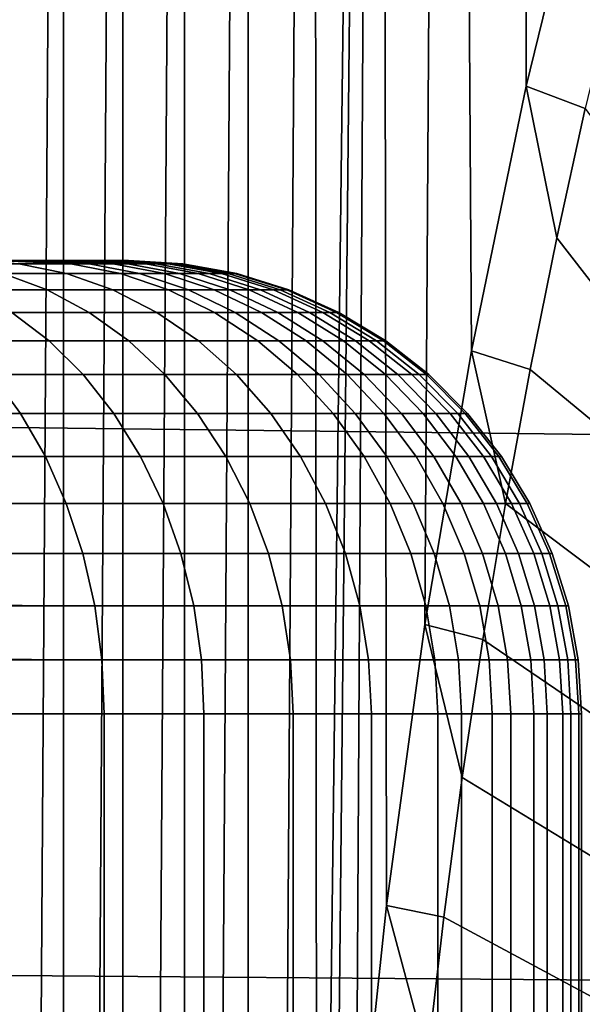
# Model space of a CAD drawing. Header units: metres. Extents: x -240 to 45, y -77 to 27.
# Tile 353 of 656: x -192.623 to -192.002, y 1.18 to 2.265. Entities that reach past the tile are written whole.
import ezdxf

# ---------------------------------------------------------------- set-up
doc = ezdxf.new("R2010")
doc.units = ezdxf.units.M
doc.layers.add('solid_102011X2', color=7, linetype='CONTINUOUS')

msp = doc.modelspace()

# ---------------------------------------------------------------- linework, layer by layer
at = {"layer": 'solid_102011X2'}
for points in [[(-191.995499, 2.472916, 276.565552), (-192.064133, 2.192124, 276.413666), (-192.071548, 5.905531, 276.397247), (-191.992203, 6.032554, 276.572845)], [(-192.064133, 2.192124, 276.413666), (-192.124344, 1.900153, 276.280426), (-192.149155, 5.772418, 276.225555), (-192.071548, 5.905531, 276.397247)], [(-192.175827, 1.598493, 276.166504), (-192.218307, 1.288682, 276.07251), (-192.22496, 5.63324, 276.05777), (-192.149155, 5.772418, 276.225555)], [(-192.124344, 1.900153, 276.280426), (-192.175827, 1.598493, 276.166504), (-192.149155, 5.772418, 276.225555)], [(-192.289841, 0.326308, 275.914215), (-192.294632, -0.000008, 275.903595), (-192.298874, 5.488204, 275.894196), (-192.22496, 5.63324, 276.05777)], [(-192.275452, 0.650964, 275.946045), (-192.289841, 0.326308, 275.914215), (-192.22496, 5.63324, 276.05777)], [(-192.251572, 0.972301, 275.998901), (-192.275452, 0.650964, 275.946045), (-192.22496, 5.63324, 276.05777)], [(-192.218307, 1.288682, 276.07251), (-192.251572, 0.972301, 275.998901), (-192.22496, 5.63324, 276.05777)], [(-192.37088, 5.337353, 275.734863), (-192.298874, 5.488204, 275.894196), (-192.370758, -5.337628, 275.735168)], [(-192.294632, -0.000008, 275.903595), (-192.298767, -5.488445, 275.89447), (-192.370758, -5.337628, 275.735168), (-192.298874, 5.488204, 275.894196)], [(-192.440857, 5.180866, 275.580017), (-192.37088, 5.337353, 275.734863), (-192.440735, -5.181175, 275.580322)], [(-192.37088, 5.337353, 275.734863), (-192.370758, -5.337628, 275.735168), (-192.440735, -5.181175, 275.580322)], [(-192.508774, 5.018864, 275.429749), (-192.440857, 5.180866, 275.580017), (-192.508636, -5.019208, 275.430054)], [(-192.440857, 5.180866, 275.580017), (-192.440735, -5.181175, 275.580322), (-192.508636, -5.019208, 275.430054)], [(-192.574524, 4.851521, 275.284241), (-192.508774, 5.018864, 275.429749), (-192.574371, -4.851901, 275.284546)], [(-192.508774, 5.018864, 275.429749), (-192.508636, -5.019208, 275.430054), (-192.574371, -4.851901, 275.284546)], [(-192.638016, 4.679095, 275.143738), (-192.574524, 4.851521, 275.284241), (-192.637863, -4.679513, 275.144073)], [(-192.574524, 4.851521, 275.284241), (-192.574371, -4.851901, 275.284546), (-192.637863, -4.679513, 275.144073)], [(-191.965317, 2.307163, 276.623993), (-191.998978, 2.167554, 276.5495), (-192.064133, 2.192124, 276.413666), (-191.995499, 2.472916, 276.565552)], [(-191.396622, 2.398283, 335.21402), (-193.096191, 2.425032, 333.663239), (-193.157822, 1.821917, 333.720001), (-191.456818, 1.801818, 335.270813)], [(-192.030518, 2.025054, 276.479706), (-192.059891, 1.879851, 276.414703), (-192.124344, 1.900153, 276.280426), (-192.064133, 2.192124, 276.413666)], [(-191.998978, 2.167554, 276.5495), (-192.030518, 2.025054, 276.479706), (-192.064133, 2.192124, 276.413666)], [(-191.664261, 1.553013, 277.194458), (-192.030518, 2.025054, 276.479706), (-191.998978, 2.167554, 276.5495), (-191.638809, 1.672008, 277.250763)], [(-191.664261, 1.553013, 277.194458), (-192.059891, 1.879851, 276.414703), (-192.030518, 2.025054, 276.479706)], [(-194.469116, 2, 269.902893), (-194.436279, 2, 269.97699), (-192.602234, 2, 270.057068), (-193.544312, 2, 267.602844)], [(-194.436279, 2, 269.97699), (-193.633774, 2, 272.067596), (-192.579651, 2, 270.119965), (-192.602234, 2, 270.057068)], [(-193.633774, 2, 272.067596), (-192.559891, 2, 270.18399), (-192.579651, 2, 270.119965)], [(-193.633774, 2, 272.067596), (-192.542923, 2, 270.249176), (-192.559891, 2, 270.18399)], [(-193.633774, 2, 272.067596), (-192.528839, 2, 270.315247), (-192.542923, 2, 270.249176)], [(-193.633774, 2, 272.067596), (-192.517731, 2, 270.382141), (-192.528839, 2, 270.315247)], [(-193.633774, 2, 272.067596), (-192.509644, 2, 270.449493), (-192.517731, 2, 270.382141)], [(-193.633774, 2, 272.067596), (-192.504593, 2, 270.517334), (-192.509644, 2, 270.449493)], [(-193.633774, 2, 272.067596), (-192.502625, 2, 270.585297), (-192.504593, 2, 270.517334)], [(-193.633774, 2, 272.067596), (-192.503754, 2, 270.653351), (-192.502625, 2, 270.585297)], [(-193.633774, 2, 272.067596), (-192.50795, 2, 270.721191), (-192.503754, 2, 270.653351)], [(-193.633774, 2, 272.067596), (-192.515213, 2, 270.788757), (-192.50795, 2, 270.721191)], [(-193.633774, 2, 272.067596), (-192.525528, 2, 270.855835), (-192.515213, 2, 270.788757)], [(-193.633774, 2, 272.067596), (-192.538849, 2, 270.922394), (-192.525528, 2, 270.855835)], [(-193.633774, 2, 272.067596), (-192.555176, 2, 270.988251), (-192.538849, 2, 270.922394)], [(-193.633774, 2, 272.067596), (-192.574478, 2, 271.053375), (-192.555176, 2, 270.988251)], [(-193.633774, 2, 272.067596), (-192.59671, 2, 271.117554), (-192.574478, 2, 271.053375)], [(-193.633774, 2, 272.067596), (-192.621841, 2, 271.180695), (-192.59671, 2, 271.117554)], [(-193.633774, 2, 272.067596), (-192.649811, 2, 271.242645), (-192.621841, 2, 271.180695)], [(-193.488037, 1.996354, 267.581268), (-193.544312, 2, 267.602844), (-192.602234, 2, 270.057068), (-192.545959, 1.996354, 270.035461)], [(-192.56636, 1.996354, 271.204254), (-192.621841, 2, 271.180695), (-192.649811, 2, 271.242645)], [(-192.62355, 1.996354, 271.324432), (-192.56636, 1.996354, 271.204254), (-192.649811, 2, 271.242645)], [(-192.56636, 1.996354, 271.204254), (-192.519638, 1.996354, 271.07962), (-192.59671, 2, 271.117554), (-192.621841, 2, 271.180695)], [(-192.545959, 1.996354, 270.035461), (-192.602234, 2, 270.057068), (-192.579651, 2, 270.119965)], [(-192.519638, 1.996354, 271.07962), (-192.574478, 2, 271.053375), (-192.59671, 2, 271.117554)], [(-192.503616, 1.996354, 270.161621), (-192.579651, 2, 270.119965), (-192.559891, 2, 270.18399)], [(-192.503616, 1.996354, 270.161621), (-192.545959, 1.996354, 270.035461), (-192.579651, 2, 270.119965)], [(-192.519638, 1.996354, 271.07962), (-192.483688, 1.996354, 270.951477), (-192.555176, 2, 270.988251), (-192.574478, 2, 271.053375)], [(-192.503616, 1.996354, 270.161621), (-192.559891, 2, 270.18399), (-192.542923, 2, 270.249176)], [(-192.483688, 1.996354, 270.951477), (-192.538849, 2, 270.922394), (-192.555176, 2, 270.988251)], [(-192.472168, 1.996354, 270.290955), (-192.542923, 2, 270.249176), (-192.528839, 2, 270.315247)], [(-192.472168, 1.996354, 270.290955), (-192.503616, 1.996354, 270.161621), (-192.542923, 2, 270.249176)], [(-192.483688, 1.996354, 270.951477), (-192.458801, 1.996354, 270.82074), (-192.525528, 2, 270.855835), (-192.538849, 2, 270.922394)], [(-192.472168, 1.996354, 270.290955), (-192.528839, 2, 270.315247), (-192.517731, 2, 270.382141)], [(-192.458801, 1.996354, 270.82074), (-192.515213, 2, 270.788757), (-192.525528, 2, 270.855835)], [(-192.451859, 1.996354, 270.422485), (-192.517731, 2, 270.382141), (-192.509644, 2, 270.449493)], [(-192.451859, 1.996354, 270.422485), (-192.472168, 1.996354, 270.290955), (-192.517731, 2, 270.382141)], [(-192.458801, 1.996354, 270.82074), (-192.445145, 1.996354, 270.688354), (-192.50795, 2, 270.721191), (-192.515213, 2, 270.788757)], [(-192.442825, 1.996354, 270.555267), (-192.451859, 1.996354, 270.422485), (-192.509644, 2, 270.449493), (-192.504593, 2, 270.517334)], [(-192.445145, 1.996354, 270.688354), (-192.503754, 2, 270.653351), (-192.50795, 2, 270.721191)], [(-192.442825, 1.996354, 270.555267), (-192.504593, 2, 270.517334), (-192.502625, 2, 270.585297)], [(-192.445145, 1.996354, 270.688354), (-192.442825, 1.996354, 270.555267), (-192.502625, 2, 270.585297), (-192.503754, 2, 270.653351)], [(-192.545959, 1.996354, 270.035461), (-192.490463, 1.985456, 270.01416), (-193.433151, 1.985615, 267.560181), (-193.488037, 1.996354, 267.581268)], [(-192.640778, 1.985456, 271.471497), (-192.570999, 1.985456, 271.352234), (-192.62355, 1.996354, 271.324432), (-192.690765, 1.996354, 271.439301)], [(-192.570999, 1.985456, 271.352234), (-192.511642, 1.985456, 271.227478), (-192.56636, 1.996354, 271.204254), (-192.62355, 1.996354, 271.324432)], [(-192.511642, 1.985456, 271.227478), (-192.463135, 1.985456, 271.098114), (-192.519638, 1.996354, 271.07962), (-192.56636, 1.996354, 271.204254)], [(-192.446503, 1.985456, 270.145142), (-192.490463, 1.985456, 270.01416), (-192.545959, 1.996354, 270.035461), (-192.503616, 1.996354, 270.161621)], [(-192.463135, 1.985456, 271.098114), (-192.425827, 1.985456, 270.965088), (-192.483688, 1.996354, 270.951477), (-192.519638, 1.996354, 271.07962)], [(-192.413849, 1.985456, 270.279388), (-192.446503, 1.985456, 270.145142), (-192.503616, 1.996354, 270.161621), (-192.472168, 1.996354, 270.290955)], [(-192.425827, 1.985456, 270.965088), (-192.399979, 1.985456, 270.829346), (-192.458801, 1.996354, 270.82074), (-192.483688, 1.996354, 270.951477)], [(-192.392776, 1.985456, 270.415924), (-192.413849, 1.985456, 270.279388), (-192.472168, 1.996354, 270.290955), (-192.451859, 1.996354, 270.422485)], [(-192.399979, 1.985456, 270.829346), (-192.385803, 1.985456, 270.691925), (-192.445145, 1.996354, 270.688354), (-192.458801, 1.996354, 270.82074)], [(-192.383392, 1.985456, 270.553772), (-192.392776, 1.985456, 270.415924), (-192.451859, 1.996354, 270.422485), (-192.442825, 1.996354, 270.555267)], [(-192.385803, 1.985456, 270.691925), (-192.383392, 1.985456, 270.553772), (-192.442825, 1.996354, 270.555267), (-192.445145, 1.996354, 270.688354)], [(-192.4366, 1.967465, 269.993469), (-193.379257, 1.967701, 267.53949), (-193.433151, 1.985615, 267.560181), (-192.490463, 1.985456, 270.01416)], [(-192.674789, 1.967465, 271.619629), (-192.59227, 1.967465, 271.502716), (-192.640778, 1.985456, 271.471497), (-192.720474, 1.985456, 271.584351)], [(-192.59227, 1.967465, 271.502716), (-192.520004, 1.967465, 271.379242), (-192.570999, 1.985456, 271.352234), (-192.640778, 1.985456, 271.471497)], [(-192.520004, 1.967465, 271.379242), (-192.458527, 1.967465, 271.250031), (-192.511642, 1.985456, 271.227478), (-192.570999, 1.985456, 271.352234)], [(-192.458527, 1.967465, 271.250031), (-192.408295, 1.967465, 271.116058), (-192.463135, 1.985456, 271.098114), (-192.511642, 1.985456, 271.227478)], [(-192.391068, 1.967465, 270.12912), (-192.4366, 1.967465, 269.993469), (-192.490463, 1.985456, 270.01416), (-192.446503, 1.985456, 270.145142)], [(-192.408295, 1.967465, 271.116058), (-192.369659, 1.967465, 270.978271), (-192.425827, 1.985456, 270.965088), (-192.463135, 1.985456, 271.098114)], [(-192.357254, 1.967465, 270.268158), (-192.391068, 1.967465, 270.12912), (-192.446503, 1.985456, 270.145142), (-192.413849, 1.985456, 270.279388)], [(-192.369659, 1.967465, 270.978271), (-192.342896, 1.967465, 270.837708), (-192.399979, 1.985456, 270.829346), (-192.425827, 1.985456, 270.965088)], [(-192.335419, 1.967465, 270.409576), (-192.357254, 1.967465, 270.268158), (-192.413849, 1.985456, 270.279388), (-192.392776, 1.985456, 270.415924)], [(-192.342896, 1.967465, 270.837708), (-192.328217, 1.967465, 270.695374), (-192.385803, 1.985456, 270.691925), (-192.399979, 1.985456, 270.829346)], [(-192.325714, 1.967465, 270.552338), (-192.335419, 1.967465, 270.409576), (-192.392776, 1.985456, 270.415924), (-192.383392, 1.985456, 270.553772)], [(-192.328217, 1.967465, 270.695374), (-192.325714, 1.967465, 270.552338), (-192.383392, 1.985456, 270.553772), (-192.385803, 1.985456, 270.691925)], [(-192.385147, 1.942644, 269.973724), (-193.327774, 1.942952, 267.519745), (-193.379257, 1.967701, 267.53949), (-192.4366, 1.967465, 269.993469)], [(-192.63118, 1.942644, 271.65329), (-192.545944, 1.942644, 271.532562), (-192.59227, 1.967465, 271.502716), (-192.674789, 1.967465, 271.619629)], [(-192.545944, 1.942644, 271.532562), (-192.471298, 1.942644, 271.404999), (-192.520004, 1.967465, 271.379242), (-192.59227, 1.967465, 271.502716)], [(-192.471298, 1.942644, 271.404999), (-192.407806, 1.942644, 271.271545), (-192.458527, 1.967465, 271.250031), (-192.520004, 1.967465, 271.379242)], [(-192.407806, 1.942644, 271.271545), (-192.355911, 1.942644, 271.133179), (-192.408295, 1.967465, 271.116058), (-192.458527, 1.967465, 271.250031)], [(-192.33812, 1.942644, 270.113831), (-192.385147, 1.942644, 269.973724), (-192.4366, 1.967465, 269.993469), (-192.391068, 1.967465, 270.12912)], [(-192.355911, 1.942644, 271.133179), (-192.31601, 1.942644, 270.990875), (-192.369659, 1.967465, 270.978271), (-192.408295, 1.967465, 271.116058)], [(-192.303207, 1.942644, 270.257446), (-192.33812, 1.942644, 270.113831), (-192.391068, 1.967465, 270.12912), (-192.357254, 1.967465, 270.268158)], [(-192.31601, 1.942644, 270.990875), (-192.288376, 1.942644, 270.845703), (-192.342896, 1.967465, 270.837708), (-192.369659, 1.967465, 270.978271)], [(-192.280655, 1.942644, 270.403473), (-192.303207, 1.942644, 270.257446), (-192.357254, 1.967465, 270.268158), (-192.335419, 1.967465, 270.409576)], [(-192.288376, 1.942644, 270.845703), (-192.273209, 1.942644, 270.6987), (-192.328217, 1.967465, 270.695374), (-192.342896, 1.967465, 270.837708)], [(-192.27063, 1.942644, 270.550934), (-192.280655, 1.942644, 270.403473), (-192.335419, 1.967465, 270.409576), (-192.325714, 1.967465, 270.552338)], [(-192.273209, 1.942644, 270.6987), (-192.27063, 1.942644, 270.550934), (-192.325714, 1.967465, 270.552338), (-192.328217, 1.967465, 270.695374)], [(-192.336884, 1.911355, 269.9552), (-193.279465, 1.911732, 267.50119), (-193.327774, 1.942952, 267.519745), (-192.385147, 1.942644, 269.973724)], [(-192.688293, 1.911355, 271.8013), (-192.59024, 1.911355, 271.684875), (-192.63118, 1.942644, 271.65329), (-192.726395, 1.942644, 271.766327)], [(-192.59024, 1.911355, 271.684875), (-192.502457, 1.911355, 271.560547), (-192.545944, 1.942644, 271.532562), (-192.63118, 1.942644, 271.65329)], [(-192.502457, 1.911355, 271.560547), (-192.425598, 1.911355, 271.429199), (-192.471298, 1.942644, 271.404999), (-192.545944, 1.942644, 271.532562)], [(-192.425598, 1.911355, 271.429199), (-192.360214, 1.911355, 271.291748), (-192.407806, 1.942644, 271.271545), (-192.471298, 1.942644, 271.404999)], [(-192.360214, 1.911355, 271.291748), (-192.306763, 1.911355, 271.149261), (-192.355911, 1.942644, 271.133179), (-192.407806, 1.942644, 271.271545)], [(-192.288452, 1.911355, 270.099487), (-192.336884, 1.911355, 269.9552), (-192.385147, 1.942644, 269.973724), (-192.33812, 1.942644, 270.113831)], [(-192.306763, 1.911355, 271.149261), (-192.265671, 1.911355, 271.002716), (-192.31601, 1.942644, 270.990875), (-192.355911, 1.942644, 271.133179)], [(-192.252487, 1.911355, 270.247375), (-192.288452, 1.911355, 270.099487), (-192.33812, 1.942644, 270.113831), (-192.303207, 1.942644, 270.257446)], [(-192.265671, 1.911355, 271.002716), (-192.237213, 1.911355, 270.85321), (-192.288376, 1.942644, 270.845703), (-192.31601, 1.942644, 270.990875)], [(-192.229263, 1.911355, 270.397797), (-192.252487, 1.911355, 270.247375), (-192.303207, 1.942644, 270.257446), (-192.280655, 1.942644, 270.403473)], [(-192.237213, 1.911355, 270.85321), (-192.221588, 1.911355, 270.701813), (-192.273209, 1.942644, 270.6987), (-192.288376, 1.942644, 270.845703)], [(-192.218933, 1.911355, 270.549622), (-192.229263, 1.911355, 270.397797), (-192.280655, 1.942644, 270.403473), (-192.27063, 1.942644, 270.550934)], [(-192.221588, 1.911355, 270.701813), (-192.218933, 1.911355, 270.549622), (-192.27063, 1.942644, 270.550934), (-192.273209, 1.942644, 270.6987)], [(-192.29248, 1.874055, 269.938141), (-193.235016, 1.874496, 267.484131), (-193.279465, 1.911732, 267.50119), (-192.336884, 1.911355, 269.9552)], [(-192.653259, 1.874055, 271.833466), (-192.552597, 1.874055, 271.713959), (-192.59024, 1.911355, 271.684875), (-192.688293, 1.911355, 271.8013)], [(-192.552597, 1.874055, 271.713959), (-192.462479, 1.874055, 271.586304), (-192.502457, 1.911355, 271.560547), (-192.59024, 1.911355, 271.684875)], [(-192.462479, 1.874055, 271.586304), (-192.38356, 1.874055, 271.451447), (-192.425598, 1.911355, 271.429199), (-192.502457, 1.911355, 271.560547)], [(-192.38356, 1.874055, 271.451447), (-192.316437, 1.874055, 271.310333), (-192.360214, 1.911355, 271.291748), (-192.425598, 1.911355, 271.429199)], [(-192.316437, 1.874055, 271.310333), (-192.261566, 1.874055, 271.164032), (-192.306763, 1.911355, 271.149261), (-192.360214, 1.911355, 271.291748)], [(-192.242752, 1.874055, 270.086273), (-192.29248, 1.874055, 269.938141), (-192.336884, 1.911355, 269.9552), (-192.288452, 1.911355, 270.099487)], [(-192.261566, 1.874055, 271.164032), (-192.219376, 1.874055, 271.01358), (-192.265671, 1.911355, 271.002716), (-192.306763, 1.911355, 271.149261)], [(-192.205841, 1.874055, 270.238098), (-192.242752, 1.874055, 270.086273), (-192.288452, 1.911355, 270.099487), (-192.252487, 1.911355, 270.247375)], [(-192.219376, 1.874055, 271.01358), (-192.190155, 1.874055, 270.860077), (-192.237213, 1.911355, 270.85321), (-192.265671, 1.911355, 271.002716)], [(-192.181992, 1.874055, 270.392548), (-192.205841, 1.874055, 270.238098), (-192.252487, 1.911355, 270.247375), (-192.229263, 1.911355, 270.397797)], [(-192.190155, 1.874055, 270.860077), (-192.174118, 1.874055, 270.704651), (-192.221588, 1.911355, 270.701813), (-192.237213, 1.911355, 270.85321)], [(-192.171402, 1.874055, 270.548431), (-192.181992, 1.874055, 270.392548), (-192.229263, 1.911355, 270.397797), (-192.218933, 1.911355, 270.549622)], [(-192.174118, 1.874055, 270.704651), (-192.171402, 1.874055, 270.548431), (-192.218933, 1.911355, 270.549622), (-192.221588, 1.911355, 270.701813)], [(-192.087067, 1.73214, 276.354584), (-192.112, 1.582118, 276.299408), (-192.175827, 1.598493, 276.166504), (-192.124344, 1.900153, 276.280426)], [(-192.059891, 1.879851, 276.414703), (-192.087067, 1.73214, 276.354584), (-192.124344, 1.900153, 276.280426)], [(-191.664261, 1.553013, 277.194458), (-191.687805, 1.431753, 277.142334), (-192.087067, 1.73214, 276.354584), (-192.059891, 1.879851, 276.414703)], [(-192.252609, 1.83129, 269.922852), (-193.195099, 1.831787, 267.468811), (-193.235016, 1.874496, 267.484131), (-192.29248, 1.874055, 269.938141)], [(-192.734863, 1.83129, 271.975403), (-192.621811, 1.83129, 271.862335), (-192.653259, 1.874055, 271.833466), (-192.763748, 1.874055, 271.943939)], [(-192.621811, 1.83129, 271.862335), (-192.518784, 1.83129, 271.740051), (-192.552597, 1.874055, 271.713959), (-192.653259, 1.874055, 271.833466)], [(-192.518784, 1.83129, 271.740051), (-192.426575, 1.83129, 271.609436), (-192.462479, 1.874055, 271.586304), (-192.552597, 1.874055, 271.713959)], [(-192.426575, 1.83129, 271.609436), (-192.34581, 1.83129, 271.471405), (-192.38356, 1.874055, 271.451447), (-192.462479, 1.874055, 271.586304)], [(-192.34581, 1.83129, 271.471405), (-192.277115, 1.83129, 271.327026), (-192.316437, 1.874055, 271.310333), (-192.38356, 1.874055, 271.451447)], [(-192.277115, 1.83129, 271.327026), (-192.220978, 1.83129, 271.177307), (-192.261566, 1.874055, 271.164032), (-192.316437, 1.874055, 271.310333)], [(-192.201721, 1.83129, 270.074432), (-192.252609, 1.83129, 269.922852), (-192.29248, 1.874055, 269.938141), (-192.242752, 1.874055, 270.086273)], [(-192.220978, 1.83129, 271.177307), (-192.177795, 1.83129, 271.023346), (-192.219376, 1.874055, 271.01358), (-192.261566, 1.874055, 271.164032)], [(-192.16394, 1.83129, 270.229797), (-192.201721, 1.83129, 270.074432), (-192.242752, 1.874055, 270.086273), (-192.205841, 1.874055, 270.238098)], [(-192.177795, 1.83129, 271.023346), (-192.147903, 1.83129, 270.866272), (-192.190155, 1.874055, 270.860077), (-192.219376, 1.874055, 271.01358)], [(-192.139542, 1.83129, 270.387817), (-192.16394, 1.83129, 270.229797), (-192.205841, 1.874055, 270.238098), (-192.181992, 1.874055, 270.392548)], [(-192.147903, 1.83129, 270.866272), (-192.131485, 1.83129, 270.707214), (-192.174118, 1.874055, 270.704651), (-192.190155, 1.874055, 270.860077)], [(-192.128708, 1.83129, 270.547363), (-192.139542, 1.83129, 270.387817), (-192.181992, 1.874055, 270.392548), (-192.171402, 1.874055, 270.548431)], [(-192.131485, 1.83129, 270.707214), (-192.128708, 1.83129, 270.547363), (-192.171402, 1.874055, 270.548431), (-192.174118, 1.874055, 270.704651)], [(-192.21785, 1.783684, 269.909515), (-193.160278, 1.784231, 267.455444), (-193.195099, 1.831787, 267.468811), (-192.252609, 1.83129, 269.922852)], [(-192.709686, 1.783684, 272.002838), (-192.594376, 1.783684, 271.887512), (-192.621811, 1.83129, 271.862335), (-192.734863, 1.83129, 271.975403)], [(-192.594376, 1.783684, 271.887512), (-192.489319, 1.783684, 271.762787), (-192.518784, 1.83129, 271.740051), (-192.621811, 1.83129, 271.862335)], [(-192.489319, 1.783684, 271.762787), (-192.395264, 1.783684, 271.629578), (-192.426575, 1.83129, 271.609436), (-192.518784, 1.83129, 271.740051)], [(-192.395264, 1.783684, 271.629578), (-192.312912, 1.783684, 271.488831), (-192.34581, 1.83129, 271.471405), (-192.426575, 1.83129, 271.609436)], [(-192.312912, 1.783684, 271.488831), (-192.242844, 1.783684, 271.341583), (-192.277115, 1.83129, 271.327026), (-192.34581, 1.83129, 271.471405)], [(-192.242844, 1.783684, 271.341583), (-192.185577, 1.783684, 271.188904), (-192.220978, 1.83129, 271.177307), (-192.277115, 1.83129, 271.327026)], [(-192.165955, 1.783684, 270.064087), (-192.21785, 1.783684, 269.909515), (-192.252609, 1.83129, 269.922852), (-192.201721, 1.83129, 270.074432)], [(-192.185577, 1.783684, 271.188904), (-192.141556, 1.783684, 271.03186), (-192.177795, 1.83129, 271.023346), (-192.220978, 1.83129, 271.177307)], [(-192.127426, 1.783684, 270.222565), (-192.165955, 1.783684, 270.064087), (-192.201721, 1.83129, 270.074432), (-192.16394, 1.83129, 270.229797)], [(-192.141556, 1.783684, 271.03186), (-192.111053, 1.783684, 270.871674), (-192.147903, 1.83129, 270.866272), (-192.177795, 1.83129, 271.023346)], [(-192.102539, 1.783684, 270.383728), (-192.127426, 1.783684, 270.222565), (-192.16394, 1.83129, 270.229797), (-192.139542, 1.83129, 270.387817)], [(-192.111053, 1.783684, 270.871674), (-192.09433, 1.783684, 270.709473), (-192.131485, 1.83129, 270.707214), (-192.147903, 1.83129, 270.866272)], [(-192.091476, 1.783684, 270.546417), (-192.102539, 1.783684, 270.383728), (-192.139542, 1.83129, 270.387817), (-192.128708, 1.83129, 270.547363)], [(-192.09433, 1.783684, 270.709473), (-192.091476, 1.783684, 270.546417), (-192.128708, 1.83129, 270.547363), (-192.131485, 1.83129, 270.707214)], [(-191.456818, 1.801818, 335.270813), (-193.157822, 1.821917, 333.720001), (-193.201889, 1.215978, 333.76062), (-191.499863, 1.202562, 335.311432)], [(-192.188705, 1.731933, 269.898315), (-193.131073, 1.732522, 267.444214), (-193.160278, 1.784231, 267.455444), (-192.21785, 1.783684, 269.909515)], [(-192.688568, 1.731933, 272.025818), (-192.571381, 1.731933, 271.90863), (-192.594376, 1.783684, 271.887512), (-192.709686, 1.783684, 272.002838)], [(-192.571381, 1.731933, 271.90863), (-192.4646, 1.731933, 271.781891), (-192.489319, 1.783684, 271.762787), (-192.594376, 1.783684, 271.887512)], [(-192.4646, 1.731933, 271.781891), (-192.369019, 1.731933, 271.646484), (-192.395264, 1.783684, 271.629578), (-192.489319, 1.783684, 271.762787)], [(-192.369019, 1.731933, 271.646484), (-192.285309, 1.731933, 271.503448), (-192.312912, 1.783684, 271.488831), (-192.395264, 1.783684, 271.629578)], [(-192.285309, 1.731933, 271.503448), (-192.214111, 1.731933, 271.35379), (-192.242844, 1.783684, 271.341583), (-192.312912, 1.783684, 271.488831)], [(-192.214111, 1.731933, 271.35379), (-192.155914, 1.731933, 271.198608), (-192.185577, 1.783684, 271.188904), (-192.242844, 1.783684, 271.341583)], [(-192.135956, 1.731933, 270.05542), (-192.188705, 1.731933, 269.898315), (-192.21785, 1.783684, 269.909515), (-192.165955, 1.783684, 270.064087)], [(-192.155914, 1.731933, 271.198608), (-192.11116, 1.731933, 271.039001), (-192.141556, 1.783684, 271.03186), (-192.185577, 1.783684, 271.188904)], [(-192.096802, 1.731933, 270.216492), (-192.135956, 1.731933, 270.05542), (-192.165955, 1.783684, 270.064087), (-192.127426, 1.783684, 270.222565)], [(-192.11116, 1.731933, 271.039001), (-192.08017, 1.731933, 270.87619), (-192.111053, 1.783684, 270.871674), (-192.141556, 1.783684, 271.03186)], [(-192.071503, 1.731933, 270.38028), (-192.096802, 1.731933, 270.216492), (-192.127426, 1.783684, 270.222565), (-192.102539, 1.783684, 270.383728)], [(-192.08017, 1.731933, 270.87619), (-192.063156, 1.731933, 270.711334), (-192.09433, 1.783684, 270.709473), (-192.111053, 1.783684, 270.871674)], [(-192.060272, 1.731933, 270.545624), (-192.071503, 1.731933, 270.38028), (-192.102539, 1.783684, 270.383728), (-192.091476, 1.783684, 270.546417)], [(-192.063156, 1.731933, 270.711334), (-192.060272, 1.731933, 270.545624), (-192.091476, 1.783684, 270.546417), (-192.09433, 1.783684, 270.709473)], [(-192.165588, 1.676794, 269.889435), (-193.107895, 1.677415, 267.435333), (-193.131073, 1.732522, 267.444214), (-192.188705, 1.731933, 269.898315)], [(-192.671829, 1.676794, 272.044067), (-192.553146, 1.676794, 271.925385), (-192.571381, 1.731933, 271.90863), (-192.688568, 1.731933, 272.025818)], [(-192.553146, 1.676794, 271.925385), (-192.445007, 1.676794, 271.796997), (-192.4646, 1.731933, 271.781891), (-192.571381, 1.731933, 271.90863)], [(-192.445007, 1.676794, 271.796997), (-192.348206, 1.676794, 271.659882), (-192.369019, 1.731933, 271.646484), (-192.4646, 1.731933, 271.781891)], [(-192.348206, 1.676794, 271.659882), (-192.263443, 1.676794, 271.515015), (-192.285309, 1.731933, 271.503448), (-192.369019, 1.731933, 271.646484)], [(-192.263443, 1.676794, 271.515015), (-192.19133, 1.676794, 271.363434), (-192.214111, 1.731933, 271.35379), (-192.285309, 1.731933, 271.503448)], [(-192.19133, 1.676794, 271.363434), (-192.132385, 1.676794, 271.206299), (-192.155914, 1.731933, 271.198608), (-192.214111, 1.731933, 271.35379)], [(-192.112183, 1.676794, 270.048553), (-192.165588, 1.676794, 269.889435), (-192.188705, 1.731933, 269.898315), (-192.135956, 1.731933, 270.05542)], [(-192.132385, 1.676794, 271.206299), (-192.087067, 1.676794, 271.044678), (-192.11116, 1.731933, 271.039001), (-192.155914, 1.731933, 271.198608)], [(-192.072525, 1.676794, 270.21167), (-192.112183, 1.676794, 270.048553), (-192.135956, 1.731933, 270.05542), (-192.096802, 1.731933, 270.216492)], [(-191.687805, 1.431753, 277.142334), (-191.709412, 1.308364, 277.094513), (-192.112, 1.582118, 276.299408), (-192.087067, 1.73214, 276.354584)], [(-192.087067, 1.676794, 271.044678), (-192.055679, 1.676794, 270.879791), (-192.08017, 1.731933, 270.87619), (-192.11116, 1.731933, 271.039001)], [(-192.046906, 1.676794, 270.377533), (-192.072525, 1.676794, 270.21167), (-192.096802, 1.731933, 270.216492), (-192.071503, 1.731933, 270.38028)], [(-192.055679, 1.676794, 270.879791), (-192.038452, 1.676794, 270.71283), (-192.063156, 1.731933, 270.711334), (-192.08017, 1.731933, 270.87619)], [(-192.035522, 1.676794, 270.545013), (-192.046906, 1.676794, 270.377533), (-192.071503, 1.731933, 270.38028), (-192.060272, 1.731933, 270.545624)], [(-192.038452, 1.676794, 270.71283), (-192.035522, 1.676794, 270.545013), (-192.060272, 1.731933, 270.545624), (-192.063156, 1.731933, 270.711334)], [(-192.148865, 1.619071, 269.883026), (-193.091095, 1.619717, 267.428894), (-193.107895, 1.677415, 267.435333), (-192.165588, 1.676794, 269.889435)], [(-192.659714, 1.619071, 272.057251), (-192.539948, 1.619071, 271.9375), (-192.553146, 1.676794, 271.925385), (-192.671829, 1.676794, 272.044067)], [(-192.539948, 1.619071, 271.9375), (-192.430832, 1.619071, 271.807953), (-192.445007, 1.676794, 271.796997), (-192.553146, 1.676794, 271.925385)], [(-192.430832, 1.619071, 271.807953), (-192.333145, 1.619071, 271.669586), (-192.348206, 1.676794, 271.659882), (-192.445007, 1.676794, 271.796997)], [(-192.333145, 1.619071, 271.669586), (-192.247604, 1.619071, 271.523407), (-192.263443, 1.676794, 271.515015), (-192.348206, 1.676794, 271.659882)], [(-192.247604, 1.619071, 271.523407), (-192.174835, 1.619071, 271.370453), (-192.19133, 1.676794, 271.363434), (-192.263443, 1.676794, 271.515015)], [(-192.174835, 1.619071, 271.370453), (-192.115356, 1.619071, 271.211853), (-192.132385, 1.676794, 271.206299), (-192.19133, 1.676794, 271.363434)], [(-192.165588, 1.676794, 269.889435), (-192.112183, 1.676794, 270.048553), (-192.094971, 1.619071, 270.04361), (-192.148865, 1.619071, 269.883026)], [(-192.115356, 1.619071, 271.211853), (-192.069626, 1.619071, 271.048767), (-192.087067, 1.676794, 271.044678), (-192.132385, 1.676794, 271.206299)], [(-192.054947, 1.619071, 270.208191), (-192.094971, 1.619071, 270.04361), (-192.112183, 1.676794, 270.048553), (-192.072525, 1.676794, 270.21167)], [(-192.069626, 1.619071, 271.048767), (-192.037949, 1.619071, 270.882385), (-192.055679, 1.676794, 270.879791), (-192.087067, 1.676794, 271.044678)], [(-192.029099, 1.619071, 270.37558), (-192.054947, 1.619071, 270.208191), (-192.072525, 1.676794, 270.21167), (-192.046906, 1.676794, 270.377533)], [(-192.037949, 1.619071, 270.882385), (-192.020569, 1.619071, 270.713898), (-192.038452, 1.676794, 270.71283), (-192.055679, 1.676794, 270.879791)], [(-192.017624, 1.619071, 270.544556), (-192.029099, 1.619071, 270.37558), (-192.046906, 1.676794, 270.377533), (-192.035522, 1.676794, 270.545013)], [(-192.020569, 1.619071, 270.713898), (-192.017624, 1.619071, 270.544556), (-192.035522, 1.676794, 270.545013), (-192.038452, 1.676794, 270.71283)], [(-192.148865, 1.619071, 269.883026), (-192.138763, 1.559609, 269.87915), (-193.080917, 1.560268, 267.424988), (-193.091095, 1.619717, 267.428894)], [(-192.652405, 1.559609, 272.065216), (-192.531982, 1.559609, 271.944794), (-192.539948, 1.619071, 271.9375), (-192.659714, 1.619071, 272.057251)], [(-192.531982, 1.559609, 271.944794), (-192.422272, 1.559609, 271.814575), (-192.430832, 1.619071, 271.807953), (-192.539948, 1.619071, 271.9375)], [(-192.422272, 1.559609, 271.814575), (-192.324051, 1.559609, 271.675446), (-192.333145, 1.619071, 271.669586), (-192.430832, 1.619071, 271.807953)], [(-192.324051, 1.559609, 271.675446), (-192.238037, 1.559609, 271.528442), (-192.247604, 1.619071, 271.523407), (-192.333145, 1.619071, 271.669586)], [(-192.238037, 1.559609, 271.528442), (-192.164871, 1.559609, 271.374664), (-192.174835, 1.619071, 271.370453), (-192.247604, 1.619071, 271.523407)], [(-192.164871, 1.559609, 271.374664), (-192.105072, 1.559609, 271.21521), (-192.115356, 1.619071, 271.211853), (-192.174835, 1.619071, 271.370453)], [(-192.148865, 1.619071, 269.883026), (-192.094971, 1.619071, 270.04361), (-192.084579, 1.559609, 270.040588), (-192.138763, 1.559609, 269.87915)], [(-192.105072, 1.559609, 271.21521), (-192.059097, 1.559609, 271.051239), (-192.069626, 1.619071, 271.048767), (-192.115356, 1.619071, 271.211853)], [(-192.044342, 1.559609, 270.206085), (-192.084579, 1.559609, 270.040588), (-192.094971, 1.619071, 270.04361), (-192.054947, 1.619071, 270.208191)], [(-192.059097, 1.559609, 271.051239), (-192.027252, 1.559609, 270.883942), (-192.037949, 1.619071, 270.882385), (-192.069626, 1.619071, 271.048767)], [(-192.018356, 1.559609, 270.37439), (-192.044342, 1.559609, 270.206085), (-192.054947, 1.619071, 270.208191), (-192.029099, 1.619071, 270.37558)], [(-192.027252, 1.559609, 270.883942), (-192.009781, 1.559609, 270.714539), (-192.020569, 1.619071, 270.713898), (-192.037949, 1.619071, 270.882385)], [(-192.006805, 1.559609, 270.544281), (-192.018356, 1.559609, 270.37439), (-192.029099, 1.619071, 270.37558), (-192.017624, 1.619071, 270.544556)], [(-192.009781, 1.559609, 270.714539), (-192.006805, 1.559609, 270.544281), (-192.017624, 1.619071, 270.544556), (-192.020569, 1.619071, 270.713898)], [(-192.134659, 1.429985, 276.249268), (-192.155014, 1.275944, 276.204224), (-192.218307, 1.288682, 276.07251), (-192.175827, 1.598493, 276.166504)], [(-192.112, 1.582118, 276.299408), (-192.134659, 1.429985, 276.249268), (-192.175827, 1.598493, 276.166504)], [(-191.709412, 1.308364, 277.094513), (-191.72908, 1.183027, 277.050995), (-192.134659, 1.429985, 276.249268), (-192.112, 1.582118, 276.299408)], [(-192.138763, 1.559609, 269.87915), (-192.135437, 1.5, 269.877869), (-193.077515, 1.5, 267.423676), (-193.080917, 1.560268, 267.424988)], [(-192.531982, 1.559609, 271.944794), (-192.652405, 1.559609, 272.065216), (-192.649994, 1.5, 272.067841), (-192.529358, 1.5, 271.947205)], [(-192.422272, 1.559609, 271.814575), (-192.531982, 1.559609, 271.944794), (-192.529358, 1.5, 271.947205), (-192.419449, 1.5, 271.816742)], [(-192.324051, 1.559609, 271.675446), (-192.422272, 1.559609, 271.814575), (-192.419449, 1.5, 271.816742), (-192.321045, 1.5, 271.677368)], [(-192.238037, 1.559609, 271.528442), (-192.324051, 1.559609, 271.675446), (-192.321045, 1.5, 271.677368), (-192.234894, 1.5, 271.530121)], [(-192.164871, 1.559609, 271.374664), (-192.238037, 1.559609, 271.528442), (-192.234894, 1.5, 271.530121), (-192.161591, 1.5, 271.376068)], [(-192.105072, 1.559609, 271.21521), (-192.164871, 1.559609, 271.374664), (-192.161591, 1.5, 271.376068), (-192.101685, 1.5, 271.216339)], [(-192.138763, 1.559609, 269.87915), (-192.084579, 1.559609, 270.040588), (-192.081146, 1.5, 270.039612), (-192.135437, 1.5, 269.877869)], [(-192.059097, 1.559609, 271.051239), (-192.105072, 1.559609, 271.21521), (-192.101685, 1.5, 271.216339), (-192.055618, 1.5, 271.052063)], [(-192.084579, 1.559609, 270.040588), (-192.044342, 1.559609, 270.206085), (-192.040848, 1.5, 270.205383), (-192.081146, 1.5, 270.039612)], [(-192.027252, 1.559609, 270.883942), (-192.059097, 1.559609, 271.051239), (-192.055618, 1.5, 271.052063), (-192.023712, 1.5, 270.88446)], [(-192.044342, 1.559609, 270.206085), (-192.018356, 1.559609, 270.37439), (-192.014801, 1.5, 270.373993), (-192.040848, 1.5, 270.205383)], [(-192.009781, 1.559609, 270.714539), (-192.027252, 1.559609, 270.883942), (-192.023712, 1.5, 270.88446), (-192.00621, 1.5, 270.714783)], [(-192.018356, 1.559609, 270.37439), (-192.006805, 1.559609, 270.544281), (-192.003235, 1.5, 270.544189), (-192.014801, 1.5, 270.373993)], [(-192.006805, 1.559609, 270.544281), (-192.009781, 1.559609, 270.714539), (-192.00621, 1.5, 270.714783), (-192.003235, 1.5, 270.544189)], [(-192.135437, 1.5, 269.877869), (-192.135437, -1.5, 269.877869), (-193.077515, -1.5, 267.423676), (-193.077515, 1.5, 267.423676)], [(-192.529358, 1.5, 271.947205), (-192.649994, 1.5, 272.067841), (-192.649994, -1.5, 272.067841), (-192.529358, -1.5, 271.947205)], [(-192.419449, 1.5, 271.816742), (-192.529358, 1.5, 271.947205), (-192.529358, -1.5, 271.947205), (-192.419449, -1.5, 271.816742)], [(-192.321045, 1.5, 271.677368), (-192.419449, 1.5, 271.816742), (-192.419449, -1.5, 271.816742), (-192.321045, -1.5, 271.677368)], [(-192.234894, 1.5, 271.530121), (-192.321045, 1.5, 271.677368), (-192.321045, -1.5, 271.677368), (-192.234894, -1.5, 271.530121)], [(-192.161591, 1.5, 271.376068), (-192.234894, 1.5, 271.530121), (-192.234894, -1.5, 271.530121), (-192.161591, -1.5, 271.376068)], [(-192.101685, 1.5, 271.216339), (-192.161591, 1.5, 271.376068), (-192.161591, -1.5, 271.376068), (-192.101685, -1.5, 271.216339)], [(-192.081146, -1.5, 270.039612), (-192.135437, -1.5, 269.877869), (-192.135437, 1.5, 269.877869), (-192.081146, 1.5, 270.039612)], [(-192.055618, 1.5, 271.052063), (-192.101685, 1.5, 271.216339), (-192.101685, -1.5, 271.216339), (-192.055618, -1.5, 271.052063)], [(-192.081146, 1.5, 270.039612), (-192.040848, 1.5, 270.205383), (-192.040848, -1.5, 270.205383), (-192.081146, -1.5, 270.039612)], [(-192.023712, 1.5, 270.88446), (-192.055618, 1.5, 271.052063), (-192.055618, -1.5, 271.052063), (-192.023712, -1.5, 270.88446)], [(-192.040848, 1.5, 270.205383), (-192.014801, 1.5, 270.373993), (-192.014801, -1.5, 270.373993), (-192.040848, -1.5, 270.205383)], [(-192.00621, 1.5, 270.714783), (-192.023712, 1.5, 270.88446), (-192.023712, -1.5, 270.88446), (-192.00621, -1.5, 270.714783)], [(-192.014801, 1.5, 270.373993), (-192.003235, 1.5, 270.544189), (-192.003235, -1.5, 270.544189), (-192.014801, -1.5, 270.373993)], [(-192.003235, 1.5, 270.544189), (-192.00621, 1.5, 270.714783), (-192.00621, -1.5, 270.714783), (-192.003235, -1.5, 270.544189)], [(-191.72908, 1.183027, 277.050995), (-191.746735, 1.056002, 277.011902), (-192.155014, 1.275944, 276.204224), (-192.134659, 1.429985, 276.249268)], [(-192.173035, 1.1202, 276.164337), (-192.188705, 0.962962, 276.129639), (-192.251572, 0.972301, 275.998901), (-192.218307, 1.288682, 276.07251)], [(-192.155014, 1.275944, 276.204224), (-192.173035, 1.1202, 276.164337), (-192.218307, 1.288682, 276.07251)], [(-191.746735, 1.056002, 277.011902), (-191.76239, 0.927463, 276.977295), (-192.173035, 1.1202, 276.164337), (-192.155014, 1.275944, 276.204224)], [(-191.499863, 1.202562, 335.311432), (-193.201889, 1.215978, 333.76062), (-193.228348, 0.608156, 333.785004), (-191.525711, 0.601445, 335.335815)]]:
    msp.add_3dface(points, dxfattribs=at)

doc.saveas('drawing.dxf')
